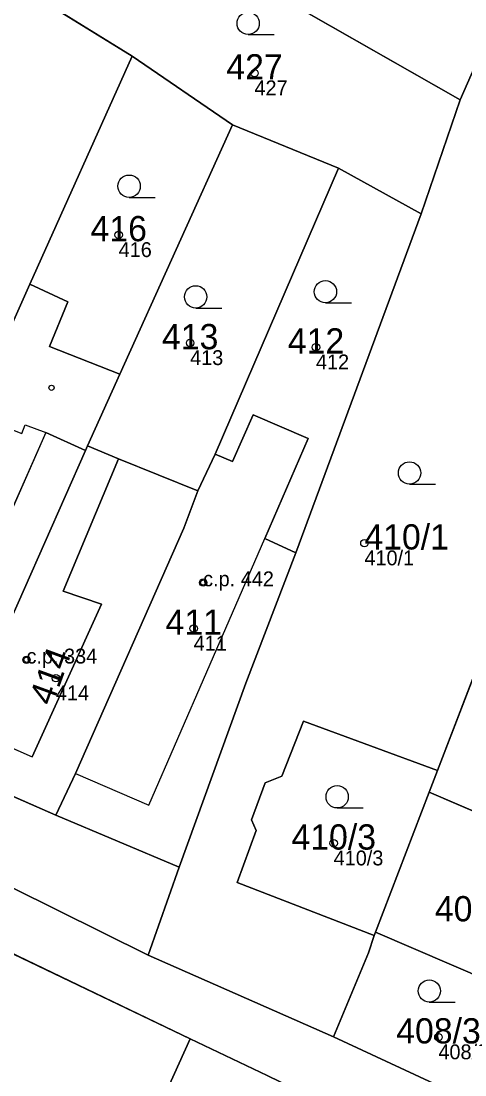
# Model space of a CAD drawing. Extents: x -603967 to -594699, y -1179315 to -1165625.
# Drawn here: x -598089.7 to -598059.8, y -1172456.2 to -1172385.2 of the extents above; entities that cross this region are included whole.
import ezdxf

# ---------------------------------------------------------------- set-up
doc = ezdxf.new("R2010")
doc.units = 0
for name, color, linetype in [('Definiční body', 7, 'Continuous'), ('Hranice parcel', 7, 'Continuous'), ('Parcelní čísla', 7, 'Continuous'), ('Polygon budovy', 7, 'Continuous'), ('Polygon parcely', 7, 'Continuous'), ('Vnitřní kresba', 7, 'Continuous'), ('Značky budov', 7, 'Continuous'), ('Značky kultur', 7, 'Continuous')]:
    doc.layers.add(name, color=color, linetype=linetype)

msp = doc.modelspace()

# ---------------------------------------------------------------- linework, layer by layer
at = {"layer": 'Definiční body'}
for centre in [(-598073.98, -1172388.71994), (-598083.12, -1172399.60994), (-598078.31, -1172406.87994), (-598069.84, -1172407.16994), (-598066.58, -1172420.35994), (-598077.43, -1172423.00994), (-598078.07, -1172426.09994), (-598089.32, -1172428.20994), (-598087.34, -1172429.44994), (-598068.65, -1172440.55994), (-598061.6, -1172453.60994)]:
    msp.add_circle(centre, 0.25, dxfattribs=at)
at = {"layer": 'Hranice parcel'}
for p, q in [((-598060.13, -1172390.52), (-598088, -1172374.62)), ((-598082.21, -1172387.57), (-598089.74, -1172382.91)), ((-598060.13, -1172390.52), (-598058, -1172385.67)), ((-598089.1, -1172402.93), (-598082.21, -1172387.57)), ((-598075.45, -1172392.21), (-598082.21, -1172387.57)), ((-598062.77, -1172398.18), (-598060.13, -1172390.52)), ((-598044.54, -1172391.07), (-598061.66, -1172435.66)), ((-598075.45, -1172392.21), (-598083.03, -1172408.99)), ((-598068.33, -1172395.12), (-598075.45, -1172392.21)), ((-598068.33, -1172395.12), (-598076.62, -1172414.37)), ((-598062.77, -1172398.18), (-598068.33, -1172395.12)), ((-598071.2, -1172421.01), (-598062.77, -1172398.18)), ((-598089.1, -1172402.93), (-598092.11, -1172409.63)), ((-598086.53, -1172404.12), (-598089.1, -1172402.93)), ((-598087.77, -1172407.11), (-598086.53, -1172404.12)), ((-598083.03, -1172408.99), (-598087.77, -1172407.11)), ((-598085.21, -1172413.8), (-598083.03, -1172408.99)), ((-598076.62, -1172414.37), (-598077.8, -1172416.84)), ((-598075.45, -1172414.87), (-598076.62, -1172414.37)), ((-598070.67, -1172432.34), (-598061.66, -1172435.66)), ((-598087.34, -1172438.66), (-598094.68, -1172435.47)), ((-598061.66, -1172435.66), (-598062.22, -1172437.13)), ((-598062.22, -1172437.13), (-598065.84, -1172446.55)), ((-598062.22, -1172437.13), (-598052.22, -1172441.41)), ((-598079.05, -1172442.16), (-598087.34, -1172438.66)), ((-598081.13, -1172448.09), (-598079.05, -1172442.16)), ((-598065.92, -1172446.77), (-598075.15, -1172443.21)), ((-598092.8, -1172446.77), (-598078.3, -1172453.72)), ((-598065.92, -1172446.77), (-598066.3, -1172447.93)), ((-598065.84, -1172446.55), (-598065.92, -1172446.77)), ((-598065.84, -1172446.55), (-598055.61, -1172450.95)), ((-598068.66, -1172453.58), (-598081.13, -1172448.09)), ((-598066.3, -1172447.93), (-598068.66, -1172453.58)), ((-598058.38, -1172458.37), (-598068.66, -1172453.58))]:
    msp.add_line(p, q, dxfattribs=at)
for points in [[(-598147.97, -1172411.03), (-598147.07, -1172413.58), (-598144.3, -1172416.01), (-598139.1, -1172419.32), (-598081.13, -1172448.09)], [(-598070.36, -1172413.31), (-598074.07, -1172411.71), (-598075.45, -1172414.87)], [(-598071.2, -1172421.01), (-598073.29, -1172420.04), (-598070.36, -1172413.31)], [(-598094.68, -1172435.47), (-598093.59, -1172432.71), (-598085.35, -1172414.11), (-598085.21, -1172413.8)], [(-598085.21, -1172413.8), (-598083.13, -1172414.69), (-598077.8, -1172416.84)], [(-598077.8, -1172416.84), (-598078.73, -1172419.34), (-598086.03, -1172435.86), (-598087.34, -1172438.66)], [(-598079.05, -1172442.16), (-598074.55, -1172429.79), (-598071.2, -1172421.01)], [(-598075.15, -1172443.21), (-598073.87, -1172439.69), (-598074.18, -1172438.99), (-598073.26, -1172436.48), (-598072.13, -1172436.04), (-598070.67, -1172432.34)], [(-598162.02, -1172638.87), (-598120.17, -1172546.31), (-598078.3, -1172453.72)], [(-598078.3, -1172453.72), (-598073.12, -1172456.2), (-598063.82, -1172460.72)]]:
    msp.add_lwpolyline(points, dxfattribs=at)
at = {"layer": 'Polygon budovy'}
for points in [[(-598076.62, -1172414.37), (-598077.8, -1172416.84), (-598078.73, -1172419.34), (-598086.03, -1172435.86), (-598081.09, -1172438), (-598073.29, -1172420.04), (-598070.36, -1172413.31), (-598074.07, -1172411.71), (-598075.45, -1172414.87)], [(-598096.23, -1172419.06), (-598097.05, -1172421.15), (-598100.9, -1172429.87), (-598093.59, -1172432.71), (-598085.35, -1172414.11), (-598088.02, -1172412.9), (-598091.39, -1172420.52), (-598096.03, -1172418.61)], [(-598085.35, -1172414.11), (-598093.59, -1172432.71), (-598088.93, -1172434.75), (-598084.28, -1172424.46), (-598086.86, -1172423.58), (-598083.13, -1172414.69), (-598085.21, -1172413.8)], [(-598062.22, -1172437.13), (-598065.84, -1172446.55), (-598055.61, -1172450.95), (-598051.81, -1172441.59), (-598052.22, -1172441.41)]]:
    msp.add_lwpolyline(points, close=True, dxfattribs=at)
at = {"layer": 'Polygon parcely'}
for points in [[(-598121.26, -1172365.09), (-598134.65, -1172388.61), (-598146.32, -1172407.52), (-598147.97, -1172411.03), (-598147.07, -1172413.58), (-598144.3, -1172416.01), (-598139.1, -1172419.32), (-598081.13, -1172448.09), (-598079.05, -1172442.16), (-598087.34, -1172438.66), (-598094.68, -1172435.47), (-598102.04, -1172432.27), (-598111.65, -1172428.42), (-598143.31, -1172414.11), (-598143.99, -1172412.19), (-598141.15, -1172407.08), (-598138.93, -1172403.05), (-598136.48, -1172398.72), (-598131.55, -1172389.93), (-598130.16, -1172387.36), (-598128.91, -1172385.22), (-598127.12, -1172382.17)], [(-598058.38, -1172458.37), (-598068.66, -1172453.58), (-598081.13, -1172448.09), (-598139.1, -1172419.32), (-598144.3, -1172416.01), (-598147.07, -1172413.58), (-598147.97, -1172411.03), (-598151.96, -1172415.97), (-598154.69, -1172419.34), (-598150.17, -1172420.25), (-598145.78, -1172421.43), (-598139.29, -1172424.54), (-598123.41, -1172432.22), (-598107.31, -1172439.82), (-598092.8, -1172446.77), (-598078.3, -1172453.72), (-598073.12, -1172456.2), (-598063.82, -1172460.72), (-598054.46, -1172465.27)]]:
    msp.add_lwpolyline(points, dxfattribs=at)
for points in [[(-598085.5, -1172371.3), (-598086.32, -1172370.83), (-598088, -1172374.62), (-598060.13, -1172390.52), (-598058, -1172385.67), (-598057.86, -1172382.54), (-598083.31, -1172368.05)], [(-598062.77, -1172398.18), (-598060.13, -1172390.52), (-598088, -1172374.62), (-598093.08, -1172380.99), (-598089.74, -1172382.91), (-598082.21, -1172387.57), (-598075.45, -1172392.21), (-598068.33, -1172395.12)], [(-598089.1, -1172402.93), (-598082.21, -1172387.57), (-598089.74, -1172382.91), (-598095.93, -1172393.13), (-598099.22, -1172398.09), (-598101.87, -1172405.38), (-598094.75, -1172408.72), (-598092.11, -1172409.63)], [(-598081.13, -1172448.09), (-598068.66, -1172453.58), (-598066.3, -1172447.93), (-598065.92, -1172446.77), (-598075.15, -1172443.21), (-598073.87, -1172439.69), (-598074.18, -1172438.99), (-598073.26, -1172436.48), (-598072.13, -1172436.04), (-598070.67, -1172432.34), (-598061.66, -1172435.66), (-598044.54, -1172391.07), (-598058, -1172385.67), (-598060.13, -1172390.52), (-598062.77, -1172398.18), (-598071.2, -1172421.01), (-598074.55, -1172429.79), (-598079.05, -1172442.16)], [(-598082.21, -1172387.57), (-598089.1, -1172402.93), (-598086.53, -1172404.12), (-598087.77, -1172407.11), (-598083.03, -1172408.99), (-598075.45, -1172392.21)], [(-598061.66, -1172435.66), (-598062.22, -1172437.13), (-598052.22, -1172441.41), (-598051.63, -1172439.75), (-598035.11, -1172394.84), (-598044.54, -1172391.07)], [(-598083.03, -1172408.99), (-598085.21, -1172413.8), (-598083.13, -1172414.69), (-598077.8, -1172416.84), (-598076.62, -1172414.37), (-598068.33, -1172395.12), (-598075.45, -1172392.21)], [(-598071.2, -1172421.01), (-598062.77, -1172398.18), (-598068.33, -1172395.12), (-598076.62, -1172414.37), (-598075.45, -1172414.87), (-598074.07, -1172411.71), (-598070.36, -1172413.31), (-598073.29, -1172420.04)], [(-598093.59, -1172432.71), (-598085.35, -1172414.11), (-598085.21, -1172413.8), (-598083.03, -1172408.99), (-598087.77, -1172407.11), (-598086.53, -1172404.12), (-598089.1, -1172402.93), (-598092.11, -1172409.63), (-598093, -1172411.67), (-598095.95, -1172418.42), (-598096.03, -1172418.61), (-598096.23, -1172419.06), (-598097.05, -1172421.15), (-598100.9, -1172429.87), (-598102.04, -1172432.27), (-598094.68, -1172435.47)], [(-598079.05, -1172442.16), (-598074.55, -1172429.79), (-598071.2, -1172421.01), (-598073.29, -1172420.04), (-598070.36, -1172413.31), (-598074.07, -1172411.71), (-598075.45, -1172414.87), (-598076.62, -1172414.37), (-598077.8, -1172416.84), (-598078.73, -1172419.34), (-598086.03, -1172435.86), (-598087.34, -1172438.66)], [(-598077.8, -1172416.84), (-598083.13, -1172414.69), (-598085.21, -1172413.8), (-598085.35, -1172414.11), (-598093.59, -1172432.71), (-598094.68, -1172435.47), (-598087.34, -1172438.66), (-598086.03, -1172435.86), (-598078.73, -1172419.34)], [(-598062.22, -1172437.13), (-598061.66, -1172435.66), (-598070.67, -1172432.34), (-598072.13, -1172436.04), (-598073.26, -1172436.48), (-598074.18, -1172438.99), (-598073.87, -1172439.69), (-598075.15, -1172443.21), (-598065.92, -1172446.77), (-598065.84, -1172446.55)], [(-598065.84, -1172446.55), (-598055.61, -1172450.95), (-598051.81, -1172441.59), (-598052.22, -1172441.41), (-598062.22, -1172437.13)], [(-598078.3, -1172453.72), (-598092.8, -1172446.77), (-598134.77, -1172539.49), (-598176.73, -1172632.2), (-598162.02, -1172638.87), (-598120.17, -1172546.31)], [(-598066.3, -1172447.93), (-598068.66, -1172453.58), (-598058.38, -1172458.37), (-598056.16, -1172452.53), (-598055.61, -1172450.95), (-598065.84, -1172446.55), (-598065.92, -1172446.77)], [(-598105.57, -1172553.13), (-598063.82, -1172460.72), (-598073.12, -1172456.2), (-598078.3, -1172453.72), (-598120.17, -1172546.31), (-598162.02, -1172638.87), (-598156.91, -1172641.18), (-598147.31, -1172645.53)]]:
    msp.add_lwpolyline(points, close=True, dxfattribs=at)
at = {"layer": 'Vnitřní kresba'}
for p, q in [((-598093, -1172411.67), (-598089.63, -1172412.97)), ((-598089.63, -1172412.97), (-598089.4, -1172412.39)), ((-598089.4, -1172412.39), (-598088.02, -1172412.9)), ((-598088.02, -1172412.9), (-598091.39, -1172420.52)), ((-598088.02, -1172412.9), (-598085.35, -1172414.11)), ((-598083.13, -1172414.69), (-598086.86, -1172423.58)), ((-598086.86, -1172423.58), (-598084.28, -1172424.46)), ((-598084.28, -1172424.46), (-598088.93, -1172434.75)), ((-598093.59, -1172432.71), (-598088.93, -1172434.75))]:
    msp.add_line(p, q, dxfattribs=at)
msp.add_lwpolyline([(-598086.03, -1172435.86), (-598081.09, -1172438), (-598073.29, -1172420.04)], dxfattribs=at)
at = {"layer": 'Značky budov'}
for centre in [(-598087.6368, -1172409.89916), (-598077.4368, -1172423.00916), (-598089.3268, -1172428.20916)]:
    msp.add_circle(centre, 0.175, dxfattribs=at)
at = {"layer": 'Značky kultur'}
for p, q in [((-598074.403, -1172386.12), (-598072.653, -1172386.12)), ((-598082.413, -1172397.08), (-598080.663, -1172397.08)), ((-598069.203, -1172404.18), (-598067.453, -1172404.18)), ((-598077.933, -1172404.53), (-598076.183, -1172404.53)), ((-598063.543, -1172416.38), (-598061.793, -1172416.38)), ((-598068.413, -1172438.18), (-598066.663, -1172438.18)), ((-598062.213, -1172451.25), (-598060.463, -1172451.25))]:
    msp.add_line(p, q, dxfattribs=at)
for centre in [(-598074.40286, -1172385.36981), (-598082.41286, -1172396.32981), (-598069.20286, -1172403.42981), (-598077.93286, -1172403.77981), (-598063.54286, -1172415.62981), (-598068.41286, -1172437.42981), (-598062.21286, -1172450.49981)]:
    msp.add_circle(centre, 0.75, dxfattribs=at)

# ---------------------------------------------------------------- texts
at = {"layer": 'Definiční body'}
for s, p in [('427', (-598073.98, -1172390.209)), ('416', (-598083.12, -1172401.099)), ('413', (-598078.31, -1172408.369)), ('412', (-598069.84, -1172408.659)), ('410/1', (-598066.58, -1172421.849)), ('c.p. 442', (-598077.43, -1172423.26)), ('411', (-598078.07, -1172427.589)), ('c.p. 334', (-598089.32, -1172428.46)), ('414', (-598087.34, -1172430.939)), ('410/3', (-598068.65, -1172442.049)), ('408/3', (-598061.6, -1172455.099))]:
    msp.add_text(s, height=0.999996, dxfattribs=at).set_placement(p)
at = {"layer": 'Parcelní čísla'}
for s, p in [('427', (-598075.87, -1172389.145)), ('416', (-598085.01, -1172400.035)), ('413', (-598080.2, -1172407.305)), ('412', (-598071.73, -1172407.595)), ('410/1', (-598066.58, -1172420.785)), ('411', (-598079.96, -1172426.525)), ('410/3', (-598071.486, -1172440.985)), ('408/2', (-598061.836, -1172445.815)), ('408/3', (-598064.436, -1172454.035))]:
    msp.add_text(s, height=1.699998, dxfattribs=at).set_placement(p)
msp.add_text('414', height=1.699998, rotation=70, dxfattribs=at).set_placement((-598087.587, -1172431.372))

doc.saveas('drawing.dxf')
